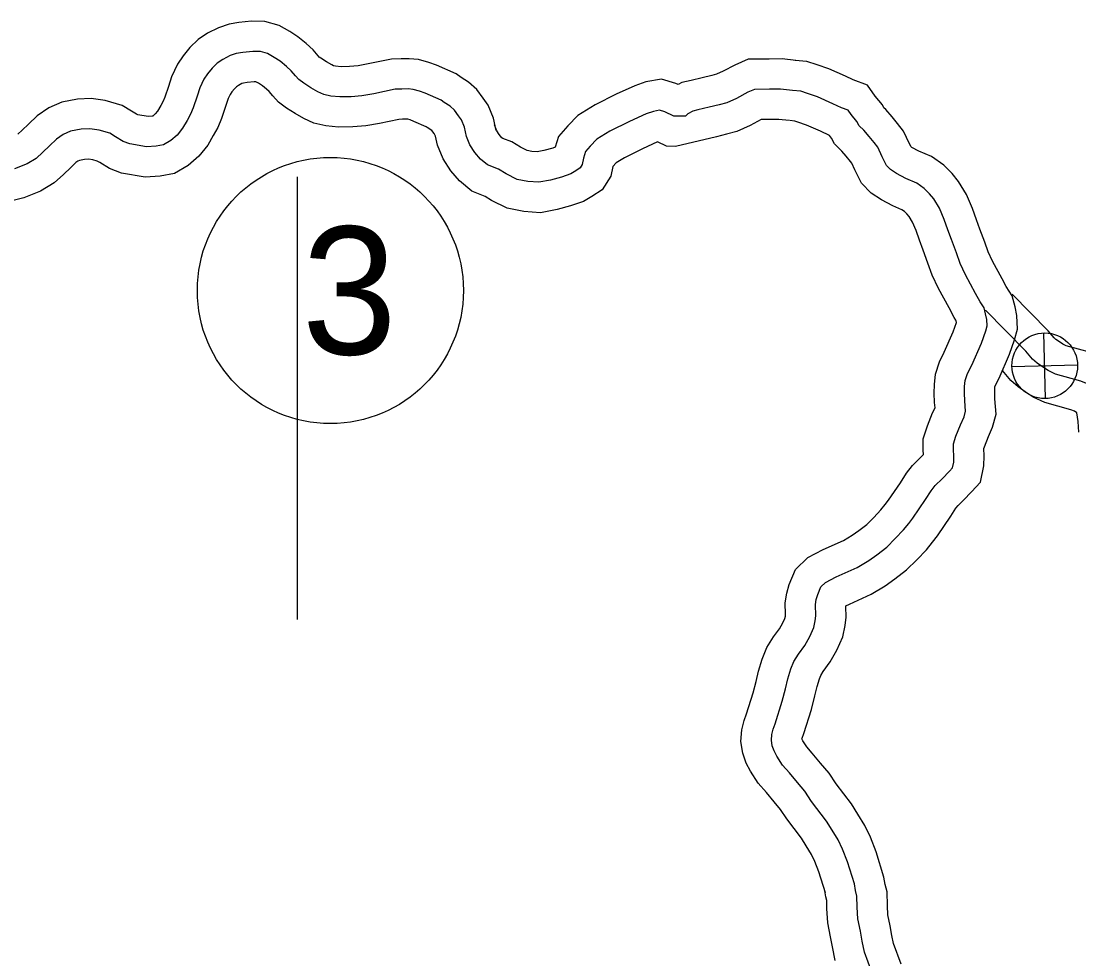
# Model space of a CAD drawing. Extents: x 31699 to 244310, y -8841 to 11474.
# Drawn here: x 134536 to 134885.7, y 2 to 312 of the extents above; entities that cross this region are included whole.
import ezdxf

# ---------------------------------------------------------------- set-up
doc = ezdxf.new("R2010")
doc.units = 0
for name, color, linetype in [('B_Logo', 7, 'Continuous'), ('Default', 7, 'Continuous'), ('Level 21', 7, 'Continuous'), ('R_Border Notes', 7, 'Continuous'), ('R_XS_EARTHWORK_STAGE2', 7, 'Continuous')]:
    doc.layers.add(name, color=color, linetype=linetype)

msp = doc.modelspace()

# ---------------------------------------------------------------- linework, layer by layer
at = {"layer": 'B_Logo'}
for points in [[(134683.22, 273.89), (134682.6, 276.95), (134681.58, 279.35), (134680.64, 280.67), (134679.23, 282.6), (134677.82, 283.85), (134675.88, 285.1), (134674.88, 285.83), (134669.61, 288.12), (134667.67, 288.84), (134665.61, 289.43), (134663.95, 289.55), (134661.82, 289.53), (134659.62, 289.45), (134652.59, 288), (134648.67, 287.3), (134645.08, 287), (134641.36, 286.91), (134638.36, 287.22), (134636.03, 287.74), (134634.1, 288.65), (134631.76, 289.97), (134629.42, 291.49), (134627.81, 292.67), (134626.67, 293.93), (134625.26, 295.59), (134623.72, 297.04), (134621.65, 298.7), (134619.64, 300.01), (134617.44, 301.27), (134615.11, 301.91), (134612.58, 301.96), (134609.32, 301.6), (134607.13, 301.25), (134605.08, 300.57), (134602.69, 299.35), (134600.84, 298.07), (134599.12, 296.46), (134597.61, 294.58), (134596.36, 292.77), (134595.05, 289.96), (134594.21, 287.22), (134592.84, 283.34), (134592, 281.2), (134590.82, 279.12), (134589.37, 276.58), (134587.53, 274.3), (134585.42, 272.48), (134583.1, 271.13), (134580.64, 270.64), (134577.45, 270.42), (134571.86, 271.38), (134569.66, 272.23), (134567.19, 273.74), (134565.25, 274.93), (134561.72, 275.97), (134558.66, 276.34), (134555.8, 276.25), (134552.34, 275.56), (134549.89, 274.54), (134547.64, 272.99), (134545.4, 270.77), (134543.16, 268.62), (134540.91, 266.61), (134537.93, 264.78), (134533.76, 263.15)], [(134791.02, 289.05), (134787.09, 289.49), (134783.44, 289.46), (134778.52, 289.42), (134776.33, 288.47), (134772.56, 286.44), (134769.31, 284.95), (134766.85, 284.33), (134763.54, 283.5), (134759.75, 282.61), (134758.09, 282.26), (134756.44, 281.32), (134755.65, 280.58), (134753.59, 280.56), (134751.79, 280.61), (134748.85, 281.99), (134747.12, 282.51), (134745.06, 282.16), (134742.67, 281.35), (134737.11, 278.77), (134730.68, 275.59), (134726.38, 272.95), (134724.14, 270.6), (134722.62, 268.86), (134721.98, 266.72), (134721.53, 264.58), (134720.81, 263.44), (134719.35, 262.5), (134717.7, 261.48), (134714.71, 260.46), (134711, 259.43), (134707.14, 258.73), (134703.55, 258.97), (134700.02, 259.68), (134696.35, 261.52), (134693.81, 263.03), (134690.14, 264.47), (134687.93, 266.32), (134686.05, 268.51), (134684.37, 271.1), (134683.22, 273.89)], [(134811.51, 26.79), (134809.26, 34.11), (134807.63, 38.23), (134806.14, 41.35), (134804.12, 44.61), (134802.3, 47.59), (134797.33, 54.09), (134795.11, 57.41), (134792.69, 60.32), (134790.01, 63.5), (134787.73, 66.09), (134785.84, 69.07), (134784.96, 70.74), (134784.35, 72.46), (134784.07, 74.33), (134784.19, 76.13), (134784.64, 77.93), (134785.29, 79.74), (134787.69, 87.16), (134788.73, 91.3), (134789.5, 94.58), (134790.47, 97.85), (134791.45, 100.33), (134793.02, 102.74), (134795.13, 105.62), (134796.83, 108.57), (134798.14, 111.51), (134798.59, 113.72), (134798.78, 115.39), (134798.68, 119.12), (134798.93, 120.86), (134799.38, 122.46), (134800.43, 124.94), (134802.01, 126.48), (134805.52, 128.31), (134812.48, 131.43), (134816.25, 133.66), (134818.96, 135.61), (134822.2, 138.11), (134825.04, 140.93), (134827.81, 143.82), (134829.52, 145.96), (134830.9, 147.71), (134835.04, 153.88), (134836.95, 156.76), (134838.27, 158.5), (134840.51, 160.72), (134843.02, 163.27), (134844, 164.35), (134844.39, 166.15), (134844.44, 168.08), (134844.29, 170.48), (134844.27, 172.28), (134845.12, 174.76), (134846.62, 178.57), (134847.79, 181.18), (134848.31, 183.05), (134848.02, 186.52), (134847.93, 189.05), (134847.98, 191.25), (134848.17, 193.19), (134848.95, 195.53), (134850.32, 198.27), (134853.52, 205.57), (134854.95, 209.64), (134855.4, 211.32), (134855.32, 213.38), (134854.91, 215.25), (134854.43, 217.18), (134853.15, 219.17), (134851.6, 221.96), (134848.29, 228.13), (134846.53, 231.85), (134845.24, 235.45), (134843.61, 239.77), (134842.45, 242.96), (134841.23, 246.42), (134839.67, 250.14), (134837.78, 253.19), (134836.37, 254.92), (134834.63, 256.7), (134832.16, 258.42), (134828.55, 259.99), (134825.48, 261.57), (134823.48, 262.89), (134822.14, 264.28), (134820.72, 267.14), (134819.23, 270.32), (134818.02, 271.85), (134816.41, 273.84), (134814.6, 275.89), (134813.12, 277.35), (134812.38, 278.81), (134810.5, 281.13), (134809.49, 282.52), (134807.22, 283.37), (134804.42, 284.68), (134799.35, 286.91), (134796.02, 288.09), (134793.82, 288.8), (134791.02, 289.05)], [(134895.72, 176.63), (134895.49, 180.67), (134894.72, 185.79), (134894.23, 187.05), (134893.41, 188.51), (134892.13, 189.96), (134888.87, 191.95), (134886.46, 192.98), (134878.01, 195.3), (134875.56, 196.46), (134873.68, 197.7), (134871.93, 198.94), (134870.45, 200.26), (134868.21, 202.86), (134854.93, 216.39)], [(134817.33, -2.37), (134814.81, 4.27), (134814.05, 7.87), (134813.5, 11.13), (134812.66, 15.26), (134812.43, 19.13), (134812.34, 22.73), (134811.86, 24.59), (134811.51, 26.79)]]:
    msp.add_lwpolyline(points, dxfattribs=at)
at = {"layer": 'Default'}
msp.add_line((134627.21, 260.49), (134627.21, 114.19), dxfattribs=at)
at = {"layer": 'Level 21'}
for p, q in [((134874.72, 187.24), (134874.22, 208.94)), ((134863.62, 197.84), (134885.32, 198.34))]:
    msp.add_line(p, q, dxfattribs=at)
msp.add_circle((134874.47, 198.09), 10.85, dxfattribs=at)
at = {"layer": 'R_Border Notes'}
msp.add_circle((134638.24, 222.94), 44, dxfattribs=at)
at = {"layer": 'R_XS_EARTHWORK_STAGE2'}
for points in [[(134693.02, 275.88), (134692.2, 279.93), (134690.36, 284.25), (134688.75, 286.53), (134686.67, 289.36), (134683.9, 291.83), (134681.53, 293.36), (134679.86, 294.57), (134673.35, 297.4), (134670.78, 298.36), (134667.35, 299.33), (134664.27, 299.55), (134661.59, 299.53), (134658.41, 299.41), (134650.7, 297.82), (134647.38, 297.23), (134644.54, 296.99), (134641.75, 296.92), (134639.96, 297.11), (134639.3, 297.26), (134638.7, 297.54), (134636.94, 298.53), (134635.12, 299.71), (134634.56, 300.12), (134634.19, 300.53), (134632.53, 302.49), (134630.28, 304.61), (134627.52, 306.8), (134624.86, 308.55), (134621.3, 310.57), (134616.56, 311.89), (134612.13, 311.97), (134607.99, 311.52), (134604.75, 311), (134601.2, 309.82), (134597.55, 307.95), (134594.54, 305.87), (134591.77, 303.27), (134589.59, 300.56), (134587.65, 297.75), (134585.7, 293.55), (134584.71, 290.35), (134583.48, 286.84), (134582.96, 285.53), (134582.12, 284.06), (134581.08, 282.22), (134580.32, 281.29), (134579.59, 280.66), (134579.51, 280.61), (134579.32, 280.57), (134577.95, 280.48), (134574.53, 281.06), (134574.11, 281.23), (134572.41, 282.27), (134569.34, 284.15), (134563.75, 285.79), (134559.11, 286.36), (134554.65, 286.22), (134549.41, 285.17), (134545.08, 283.37), (134541.24, 280.72), (134538.42, 277.94), (134536.35, 275.95), (134534.91, 274.66)], [(134792.13, 298.99), (134787.61, 299.49), (134783.36, 299.46), (134776.4, 299.41), (134771.96, 297.48), (134768.1, 295.4), (134765.97, 294.42), (134764.43, 294.03), (134761.18, 293.22), (134757.58, 292.37), (134754.5, 291.73), (134753.21, 290.99), (134752.43, 291.36), (134747.75, 292.76), (134742.59, 291.89), (134738.94, 290.64), (134732.79, 287.79), (134725.84, 284.35), (134720.05, 280.8), (134716.74, 277.33), (134713.67, 273.8), (134712.62, 270.31), (134711.75, 270.02), (134708.77, 269.19), (134706.58, 268.79), (134704.87, 268.91), (134703.3, 269.22), (134701.16, 270.3), (134698.23, 272.04), (134695.31, 273.19), (134694.98, 273.46), (134694.07, 274.52), (134693.26, 275.77), (134692.46, 277.71)], [(134821.28, 29.06), (134818.7, 37.42), (134816.8, 42.22), (134814.93, 46.16), (134812.64, 49.85), (134810.57, 53.25), (134805.46, 59.92), (134803.14, 63.4), (134800.36, 66.74), (134797.58, 70.04), (134795.75, 72.11), (134794.5, 74.09), (134794.15, 74.75), (134794.22, 75.02), (134794.76, 76.5), (134797.31, 84.41), (134798.44, 88.95), (134799.17, 92.01), (134799.93, 94.59), (134800.37, 95.71), (134801.25, 97.05), (134803.52, 100.16), (134805.76, 104.02), (134807.72, 108.45), (134808.48, 112.16), (134808.79, 114.96), (134808.7, 118.53), (134808.72, 118.7), (134809.88, 119.3), (134817.08, 122.54), (134821.73, 125.28), (134824.94, 127.59), (134828.8, 130.57), (134832.18, 133.92), (134835.34, 137.23), (134837.35, 139.74), (134838.99, 141.81), (134843.37, 148.33), (134845.12, 150.98), (134845.81, 151.9), (134847.59, 153.66), (134850.26, 156.38), (134853.21, 159.59), (134854.36, 164.97), (134854.45, 168.27), (134854.3, 170.69), (134854.51, 171.31), (134855.84, 174.68), (134857.23, 177.77), (134858.43, 182.11), (134858, 187.11), (134857.94, 189.11), (134857.97, 190.67), (134858.01, 191.11), (134858.21, 191.69), (134859.37, 194.02), (134862.83, 201.9), (134864.51, 206.68), (134865.46, 210.18), (134865.28, 214.68), (134864.64, 217.54), (134863.73, 221.19), (134861.73, 224.31), (134860.37, 226.75), (134857.22, 232.63), (134855.78, 235.69), (134854.62, 238.9), (134852.99, 243.23), (134851.87, 246.33), (134850.56, 250.02), (134848.59, 254.73), (134845.94, 259.01), (134843.84, 261.59), (134841.12, 264.37), (134837.05, 267.19), (134832.84, 269.03), (134830.53, 270.22), (134830.27, 270.39), (134829.73, 271.47), (134827.8, 275.62), (134825.82, 278.1), (134824.05, 280.3), (134821.87, 282.76), (134821.3, 283.32), (134820.82, 284.28), (134818.44, 287.21), (134815.82, 290.83), (134811.11, 292.6), (134808.55, 293.79), (134803.03, 296.22), (134799.23, 297.56), (134795.83, 298.67), (134791.9, 299.01)], [(134673.61, 270.96), (134673, 273.97), (134672.8, 274.44), (134672.53, 274.82), (134671.79, 275.84), (134671.74, 275.88), (134670.23, 276.85), (134669.9, 277.09), (134665.87, 278.85), (134664.57, 279.33), (134663.87, 279.53), (134663.62, 279.55), (134662.05, 279.53), (134660.83, 279.49), (134654.47, 278.17), (134649.96, 277.37), (134645.62, 277.01), (134640.97, 276.9), (134636.76, 277.33), (134632.77, 278.22), (134629.49, 279.77), (134626.58, 281.41), (134623.72, 283.26), (134621.07, 285.23), (134619.16, 287.33), (134618, 288.69), (134617.16, 289.48), (134615.78, 290.59), (134614.42, 291.48), (134613.61, 291.94), (134613.03, 291.95), (134610.66, 291.69), (134609.51, 291.51), (134608.95, 291.32), (134607.84, 290.75), (134607.15, 290.27), (134606.48, 289.64), (134605.63, 288.59), (134605.07, 287.78), (134604.41, 286.36), (134603.71, 284.09), (134602.21, 279.84), (134601.04, 276.87), (134599.51, 274.19), (134597.67, 270.93), (134594.74, 267.3), (134591.24, 264.3), (134586.69, 261.64), (134581.97, 260.71), (134576.95, 260.36), (134569.19, 261.69), (134565.21, 263.22), (134561.97, 265.21), (134561.16, 265.71), (134559.68, 266.14), (134558.2, 266.32), (134556.94, 266.29), (134555.28, 265.95), (134554.7, 265.71), (134554.05, 265.26), (134552.38, 263.61), (134549.96, 261.29), (134546.91, 258.56), (134542.4, 255.79), (134536.82, 253.61), (134532.46, 252.5)], [(134789.92, 279.11), (134786.58, 279.48), (134783.51, 279.46), (134780.65, 279.44), (134777.02, 277.49), (134772.65, 275.48), (134769.28, 274.63), (134765.9, 273.79), (134752.4, 270.59), (134749.42, 270.68), (134746.46, 272.07), (134746.41, 272.05), (134741.43, 269.75), (134735.52, 266.82), (134732.72, 265.11), (134731.61, 263.95), (134730.94, 260.75), (134728.08, 256.24), (134724.68, 254.04), (134721.98, 252.38), (134717.67, 250.9), (134713.22, 249.67), (134707.71, 248.67), (134702.23, 249.04), (134696.74, 250.14), (134691.54, 252.74), (134689.39, 254.03), (134684.97, 255.76), (134680.88, 259.18), (134678.04, 262.5), (134675.48, 266.43), (134673.61, 270.96)], [(134801.95, 23.85), (134799.81, 30.8), (134798.45, 34.24), (134797.35, 36.55), (134795.6, 39.37), (134794.04, 41.94), (134789.2, 48.27), (134787.08, 51.42), (134785.02, 53.91), (134782.44, 56.97), (134779.7, 60.07), (134777.18, 64.06), (134775.78, 66.71), (134774.61, 70.03), (134774.02, 73.91), (134774.27, 77.69), (134775.06, 80.85), (134775.83, 82.98), (134778.07, 89.91), (134779.01, 93.66), (134779.83, 97.15), (134781.01, 101.12), (134782.52, 104.95), (134784.79, 108.43), (134786.74, 111.09), (134787.91, 113.12), (134788.56, 114.58), (134788.7, 115.27), (134788.76, 115.82), (134788.66, 119.72), (134789.13, 122.94), (134789.93, 125.78), (134792, 130.68), (134796.08, 134.67), (134801.16, 137.31), (134807.88, 140.32), (134810.77, 142.04), (134812.99, 143.63), (134815.6, 145.64), (134817.9, 147.93), (134820.27, 150.41), (134821.69, 152.19), (134822.82, 153.61), (134826.72, 159.42), (134828.78, 162.53), (134830.72, 165.1), (134833.43, 167.78), (134834.38, 168.75), (134834.29, 170.13), (134834.26, 173.91), (134835.73, 178.21), (134837.4, 182.46), (134838.18, 184.19), (134838.03, 185.93), (134837.93, 188.99), (134837.99, 191.84), (134838.32, 195.27), (134839.68, 199.37), (134841.26, 202.52), (134844.21, 209.24), (134845.31, 212.36), (134845.17, 212.95), (134845.12, 213.16), (134844.56, 214.03), (134842.82, 217.17), (134839.35, 223.63), (134837.28, 228.02), (134835.86, 231.99), (134834.23, 236.3), (134833.04, 239.59), (134831.9, 242.82), (134830.75, 245.55), (134829.63, 247.37), (134828.91, 248.25), (134828.14, 249.03), (134827.26, 249.65), (134824.27, 250.95), (134820.44, 252.92), (134817.05, 255.14), (134813.87, 258.45), (134811.71, 262.8), (134810.66, 265.03), (134810.22, 265.59), (134808.77, 267.38), (134807.33, 269.02), (134804.94, 271.37), (134803.95, 273.33), (134803.25, 274.19), (134800.29, 275.58), (134795.67, 277.61), (134792.8, 278.62), (134791.8, 278.94), (134790.15, 279.09)], [(134905.7, 177.19), (134905.45, 181.7), (134904.44, 188.36), (134903.3, 191.32), (134901.6, 194.35), (134898.61, 197.72), (134893.47, 200.86), (134889.76, 202.45), (134881.51, 204.71), (134880.49, 205.19), (134879.33, 205.95), (134878.16, 206.79), (134877.59, 207.29), (134875.59, 209.63), (134863.71, 221.72)], [(134885.73, 176.07), (134885.53, 179.64), (134885.09, 182.54), (134884.27, 183.04), (134883.15, 183.52), (134874.51, 185.89), (134870.63, 187.73), (134868.03, 189.45), (134865.7, 191.1), (134863.31, 193.23), (134860.47, 196.53)], [(134827.01, 0.27), (134824.44, 7.09), (134823.88, 9.75), (134823.33, 12.96), (134822.61, 16.55), (134822.43, 19.56), (134822.31, 24.13), (134821.66, 26.63), (134821.28, 29.06)], [(134805.19, 1.46), (134804.23, 5.99), (134803.66, 9.3), (134802.72, 13.97), (134802.44, 18.7), (134802.37, 21.33), (134802.06, 22.55), (134801.63, 25.22)]]:
    msp.add_lwpolyline(points, dxfattribs=at)

# ---------------------------------------------------------------- texts
at = {"layer": 'R_Border Notes'}
msp.add_text('3', height=42.24, dxfattribs=at).set_placement((134628.79, 201.82))

doc.saveas('drawing.dxf')
